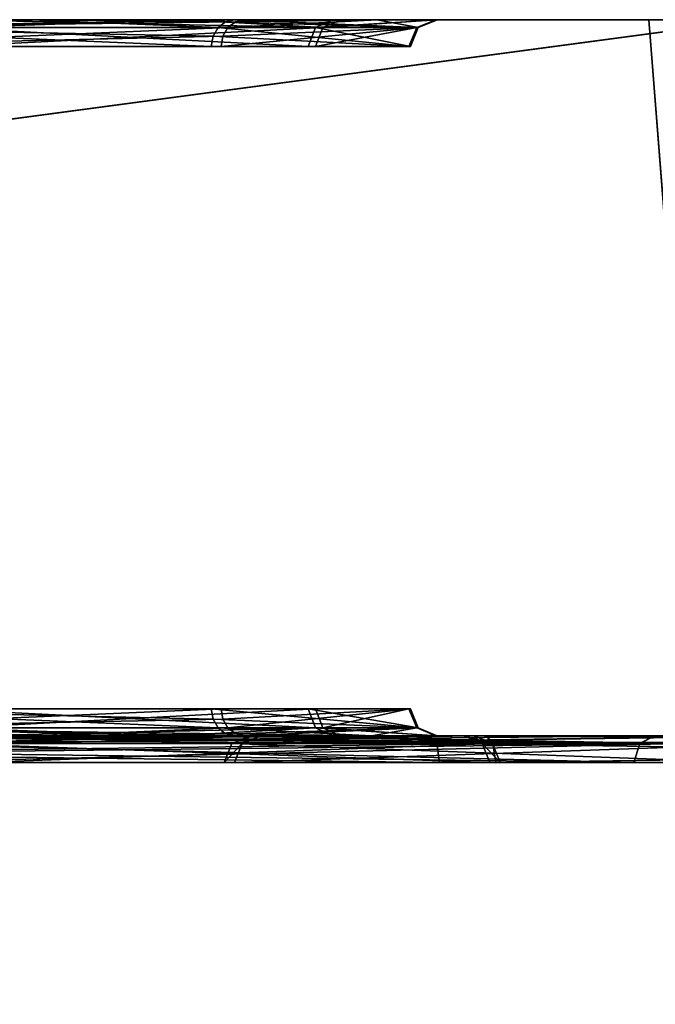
# Model space of a CAD drawing. Header units: millimetres. Extents: x -150 to 150, y -85 to 1149.
# Tile 755 of 1056: x -47.291 to -46.58, y 1008.3 to 1009.4. Entities that reach past the tile are written whole.
import ezdxf

# ---------------------------------------------------------------- set-up
doc = ezdxf.new("R2010")
doc.units = ezdxf.units.MM
doc.header["$LTSCALE"] = 21.359881
for name, color, linetype in [('1400', 7, 'CONTINUOUS'), ('1401', 7, 'CONTINUOUS'), ('1441', 7, 'CONTINUOUS'), ('1442', 7, 'CONTINUOUS'), ('1484', 7, 'CONTINUOUS'), ('1485', 7, 'CONTINUOUS'), ('1525', 7, 'CONTINUOUS'), ('1526', 7, 'CONTINUOUS'), ('3122', 7, 'CONTINUOUS'), ('3123', 7, 'CONTINUOUS'), ('3124', 7, 'CONTINUOUS'), ('3125', 7, 'CONTINUOUS'), ('3163', 7, 'CONTINUOUS'), ('3164', 7, 'CONTINUOUS'), ('3165', 7, 'CONTINUOUS'), ('3166', 7, 'CONTINUOUS'), ('6061', 7, 'CONTINUOUS'), ('6062', 7, 'CONTINUOUS'), ('6063', 7, 'CONTINUOUS'), ('6064', 7, 'CONTINUOUS'), ('6065', 7, 'CONTINUOUS'), ('6066', 7, 'CONTINUOUS'), ('6067', 7, 'CONTINUOUS'), ('6068', 7, 'CONTINUOUS'), ('6074', 7, 'CONTINUOUS'), ('6075', 7, 'CONTINUOUS'), ('6076', 7, 'CONTINUOUS'), ('6077', 7, 'CONTINUOUS'), ('6102', 7, 'CONTINUOUS'), ('6103', 7, 'CONTINUOUS'), ('6104', 7, 'CONTINUOUS'), ('6105', 7, 'CONTINUOUS'), ('6106', 7, 'CONTINUOUS'), ('6107', 7, 'CONTINUOUS'), ('6108', 7, 'CONTINUOUS'), ('6109', 7, 'CONTINUOUS'), ('6115', 7, 'CONTINUOUS'), ('6116', 7, 'CONTINUOUS'), ('6117', 7, 'CONTINUOUS'), ('6118', 7, 'CONTINUOUS'), ('9023', 7, 'CONTINUOUS'), ('9025', 7, 'CONTINUOUS')]:
    doc.layers.add(name, color=color, linetype=linetype)

msp = doc.modelspace()

# ---------------------------------------------------------------- linework, layer by layer
at = {"layer": '1400', "linetype": 'CONTINUOUS'}
for points in [[(-46.4556, 1008.6, 267.0985), (-47.0333, 1008.6, 265.4727), (-47.0535, 1008.5912, 265.4805), (-46.4556, 1008.6, 267.0985)], [(-47.0535, 1008.5912, 265.4805), (-47.0333, 1008.6, 265.4727), (-47.0419, 1008.5912, 263.7471), (-47.0535, 1008.5912, 265.4805)], [(-46.4715, 1008.5912, 267.1134), (-46.4556, 1008.6, 267.0985), (-47.0535, 1008.5912, 265.4805), (-46.4715, 1008.5912, 267.1134)], [(-47.0207, 1008.6, 263.7491), (-46.42, 1008.6, 262.1331), (-47.0419, 1008.5912, 263.7471), (-47.0207, 1008.6, 263.7491)], [(-47.0419, 1008.5912, 263.7471), (-46.42, 1008.6, 262.1331), (-46.4382, 1008.5912, 262.1222), (-47.0419, 1008.5912, 263.7471)], [(-47.0333, 1008.6, 265.4727), (-47.0207, 1008.6, 263.7491), (-47.0419, 1008.5912, 263.7471), (-47.0333, 1008.6, 265.4727)]]:
    msp.add_3dface(points, dxfattribs=at)
at = {"layer": '1401', "linetype": 'CONTINUOUS'}
for points in [[(-47.0535, 1008.5912, 265.4805), (-47.0419, 1008.5912, 263.7471), (-47.0622, 1008.57, 265.482), (-47.0535, 1008.5912, 265.4805)], [(-46.4792, 1008.57, 267.1177), (-47.0535, 1008.5912, 265.4805), (-47.0622, 1008.57, 265.482), (-46.4792, 1008.57, 267.1177)], [(-47.0622, 1008.57, 265.482), (-47.0419, 1008.5912, 263.7471), (-47.0506, 1008.57, 263.7456), (-47.0622, 1008.57, 265.482)], [(-46.4715, 1008.5912, 267.1134), (-47.0535, 1008.5912, 265.4805), (-46.4792, 1008.57, 267.1177), (-46.4715, 1008.5912, 267.1134)], [(-47.0419, 1008.5912, 263.7471), (-46.4382, 1008.5912, 262.1222), (-47.0506, 1008.57, 263.7456), (-47.0419, 1008.5912, 263.7471)], [(-47.0506, 1008.57, 263.7456), (-46.4382, 1008.5912, 262.1222), (-46.4458, 1008.57, 262.1178), (-47.0506, 1008.57, 263.7456)]]:
    msp.add_3dface(points, dxfattribs=at)
at = {"layer": '1441', "linetype": 'CONTINUOUS'}
for points in [[(-46.4533, 1008.6, 337.8092), (-47.0327, 1008.6, 336.1831), (-47.0535, 1008.5912, 336.1872), (-46.4533, 1008.6, 337.8092)], [(-47.0535, 1008.5912, 336.1872), (-47.0327, 1008.6, 336.1831), (-47.0419, 1008.5912, 334.4538), (-47.0535, 1008.5912, 336.1872)], [(-46.4715, 1008.5912, 337.82), (-46.4533, 1008.6, 337.8092), (-47.0535, 1008.5912, 336.1872), (-46.4715, 1008.5912, 337.82)], [(-47.021, 1008.6, 334.4573), (-46.4204, 1008.6, 332.8405), (-47.0419, 1008.5912, 334.4538), (-47.021, 1008.6, 334.4573)], [(-47.0419, 1008.5912, 334.4538), (-46.4204, 1008.6, 332.8405), (-46.4382, 1008.5912, 332.8289), (-47.0419, 1008.5912, 334.4538)], [(-47.0327, 1008.6, 336.1831), (-47.021, 1008.6, 334.4573), (-47.0419, 1008.5912, 334.4538), (-47.0327, 1008.6, 336.1831)]]:
    msp.add_3dface(points, dxfattribs=at)
at = {"layer": '1442', "linetype": 'CONTINUOUS'}
for points in [[(-47.0535, 1008.5912, 336.1872), (-47.0419, 1008.5912, 334.4538), (-47.0622, 1008.57, 336.1886), (-47.0535, 1008.5912, 336.1872)], [(-46.4792, 1008.57, 337.8243), (-47.0535, 1008.5912, 336.1872), (-47.0622, 1008.57, 336.1886), (-46.4792, 1008.57, 337.8243)], [(-47.0622, 1008.57, 336.1886), (-47.0419, 1008.5912, 334.4538), (-47.0506, 1008.57, 334.4522), (-47.0622, 1008.57, 336.1886)], [(-46.4715, 1008.5912, 337.82), (-47.0535, 1008.5912, 336.1872), (-46.4792, 1008.57, 337.8243), (-46.4715, 1008.5912, 337.82)], [(-47.0419, 1008.5912, 334.4538), (-46.4382, 1008.5912, 332.8289), (-47.0506, 1008.57, 334.4522), (-47.0419, 1008.5912, 334.4538)], [(-47.0506, 1008.57, 334.4522), (-46.4382, 1008.5912, 332.8289), (-46.4458, 1008.57, 332.8244), (-47.0506, 1008.57, 334.4522)]]:
    msp.add_3dface(points, dxfattribs=at)
at = {"layer": '1484', "linetype": 'CONTINUOUS'}
for points in [[(-46.7945, 1008.6, 282.0845), (-47.3958, 1008.6, 283.7029), (-46.7736, 1008.5912, 282.0884), (-46.7945, 1008.6, 282.0845)], [(-46.7736, 1008.5912, 282.0884), (-47.3958, 1008.6, 283.7029), (-47.3773, 1008.5912, 283.7133), (-46.7736, 1008.5912, 282.0884)], [(-47.3603, 1008.6, 278.7365), (-46.7826, 1008.6, 280.3604), (-46.762, 1008.5912, 280.355), (-47.3603, 1008.6, 278.7365)], [(-47.344, 1008.5912, 278.7222), (-47.3603, 1008.6, 278.7365), (-46.762, 1008.5912, 280.355), (-47.344, 1008.5912, 278.7222)], [(-46.7826, 1008.6, 280.3604), (-46.7945, 1008.6, 282.0845), (-46.762, 1008.5912, 280.355), (-46.7826, 1008.6, 280.3604)], [(-46.762, 1008.5912, 280.355), (-46.7945, 1008.6, 282.0845), (-46.7736, 1008.5912, 282.0884), (-46.762, 1008.5912, 280.355)]]:
    msp.add_3dface(points, dxfattribs=at)
at = {"layer": '1485', "linetype": 'CONTINUOUS'}
for points in [[(-46.7736, 1008.5912, 282.0884), (-47.3773, 1008.5912, 283.7133), (-46.765, 1008.57, 282.09), (-46.7736, 1008.5912, 282.0884)], [(-46.765, 1008.57, 282.09), (-47.3773, 1008.5912, 283.7133), (-47.3698, 1008.57, 283.7178), (-46.765, 1008.57, 282.09)], [(-47.344, 1008.5912, 278.7222), (-46.762, 1008.5912, 280.355), (-47.3364, 1008.57, 278.7179), (-47.344, 1008.5912, 278.7222)], [(-47.3364, 1008.57, 278.7179), (-46.762, 1008.5912, 280.355), (-46.7534, 1008.57, 280.3536), (-47.3364, 1008.57, 278.7179)], [(-46.762, 1008.5912, 280.355), (-46.7736, 1008.5912, 282.0884), (-46.7534, 1008.57, 280.3536), (-46.762, 1008.5912, 280.355)], [(-46.7534, 1008.57, 280.3536), (-46.7736, 1008.5912, 282.0884), (-46.765, 1008.57, 282.09), (-46.7534, 1008.57, 280.3536)]]:
    msp.add_3dface(points, dxfattribs=at)
at = {"layer": '1525', "linetype": 'CONTINUOUS'}
for points in [[(-46.7946, 1008.6, 319.7074), (-47.3958, 1008.6, 321.3251), (-47.3773, 1008.5912, 321.3355), (-46.7946, 1008.6, 319.7074)], [(-46.7736, 1008.5912, 319.7106), (-46.7946, 1008.6, 319.7074), (-47.3773, 1008.5912, 321.3355), (-46.7736, 1008.5912, 319.7106)], [(-47.3625, 1008.6, 316.3548), (-46.7829, 1008.6, 317.9811), (-47.344, 1008.5912, 316.3444), (-47.3625, 1008.6, 316.3548)], [(-47.344, 1008.5912, 316.3444), (-46.7829, 1008.6, 317.9811), (-46.762, 1008.5912, 317.9773), (-47.344, 1008.5912, 316.3444)], [(-46.7829, 1008.6, 317.9811), (-46.7946, 1008.6, 319.7074), (-46.7736, 1008.5912, 319.7106), (-46.7829, 1008.6, 317.9811)], [(-46.762, 1008.5912, 317.9773), (-46.7829, 1008.6, 317.9811), (-46.7736, 1008.5912, 319.7106), (-46.762, 1008.5912, 317.9773)]]:
    msp.add_3dface(points, dxfattribs=at)
at = {"layer": '1526', "linetype": 'CONTINUOUS'}
for points in [[(-46.7736, 1008.5912, 319.7106), (-47.3773, 1008.5912, 321.3355), (-46.765, 1008.57, 319.7122), (-46.7736, 1008.5912, 319.7106)], [(-46.765, 1008.57, 319.7122), (-47.3773, 1008.5912, 321.3355), (-47.3698, 1008.57, 321.34), (-46.765, 1008.57, 319.7122)], [(-47.344, 1008.5912, 316.3444), (-46.762, 1008.5912, 317.9773), (-47.3364, 1008.57, 316.3401), (-47.344, 1008.5912, 316.3444)], [(-47.3364, 1008.57, 316.3401), (-46.762, 1008.5912, 317.9773), (-46.7534, 1008.57, 317.9758), (-47.3364, 1008.57, 316.3401)], [(-46.762, 1008.5912, 317.9773), (-46.7736, 1008.5912, 319.7106), (-46.7534, 1008.57, 317.9758), (-46.762, 1008.5912, 317.9773)], [(-46.7534, 1008.57, 317.9758), (-46.7736, 1008.5912, 319.7106), (-46.765, 1008.57, 319.7122), (-46.7534, 1008.57, 317.9758)]]:
    msp.add_3dface(points, dxfattribs=at)
at = {"layer": '3122', "linetype": 'CONTINUOUS'}
for points in [[(-47.4312, 1008.5912, 180.8), (-47.4098, 1008.6, 180.8033), (-46.5545, 1008.5912, 179.3047), (-47.4312, 1008.5912, 180.8)], [(-47.4098, 1008.6, 180.8033), (-46.5371, 1008.6, 179.317), (-46.5545, 1008.5912, 179.3047), (-47.4098, 1008.6, 180.8033)]]:
    msp.add_3dface(points, dxfattribs=at)
at = {"layer": '3123', "linetype": 'CONTINUOUS'}
for points in [[(-47.4312, 1008.5912, 180.8), (-46.5545, 1008.5912, 179.3047), (-47.4394, 1008.57, 180.797), (-47.4312, 1008.5912, 180.8)], [(-47.4394, 1008.57, 180.797), (-46.5545, 1008.5912, 179.3047), (-46.5612, 1008.57, 179.299), (-47.4394, 1008.57, 180.797)]]:
    msp.add_3dface(points, dxfattribs=at)
at = {"layer": '3124', "linetype": 'CONTINUOUS'}
for points in [[(-47.4449, 1008.5977, 184.2109), (-47.454, 1008.5912, 184.2141), (-46.5974, 1008.5912, 185.7211), (-47.4449, 1008.5977, 184.2109)], [(-47.434, 1008.6, 184.207), (-47.4449, 1008.5977, 184.2109), (-46.5974, 1008.5912, 185.7211), (-47.434, 1008.6, 184.207)], [(-47.073, 1008.6, 184.9949), (-47.434, 1008.6, 184.207), (-46.5974, 1008.5912, 185.7211), (-47.073, 1008.6, 184.9949)], [(-46.5804, 1008.6, 185.7084), (-47.073, 1008.6, 184.9949), (-46.5974, 1008.5912, 185.7211), (-46.5804, 1008.6, 185.7084)], [(-45.277, 1008.5912, 186.8442), (-46.5804, 1008.6, 185.7084), (-46.5974, 1008.5912, 185.7211), (-45.277, 1008.5912, 186.8442)], [(-45.2665, 1008.6, 186.8257), (-46.5804, 1008.6, 185.7084), (-45.277, 1008.5912, 186.8442), (-45.2665, 1008.6, 186.8257)]]:
    msp.add_3dface(points, dxfattribs=at)
at = {"layer": '3125', "linetype": 'CONTINUOUS'}
for points in [[(-47.454, 1008.5912, 184.2141), (-47.4602, 1008.5815, 184.2163), (-46.6041, 1008.57, 185.7267), (-47.454, 1008.5912, 184.2141)], [(-46.5974, 1008.5912, 185.7211), (-47.454, 1008.5912, 184.2141), (-46.6041, 1008.57, 185.7267), (-46.5974, 1008.5912, 185.7211)], [(-45.2814, 1008.57, 186.8517), (-46.5974, 1008.5912, 185.7211), (-46.6041, 1008.57, 185.7267), (-45.2814, 1008.57, 186.8517)], [(-45.277, 1008.5912, 186.8442), (-46.5974, 1008.5912, 185.7211), (-45.2814, 1008.57, 186.8517), (-45.277, 1008.5912, 186.8442)], [(-47.4602, 1008.5815, 184.2163), (-47.4623, 1008.57, 184.2171), (-46.6041, 1008.57, 185.7267), (-47.4602, 1008.5815, 184.2163)]]:
    msp.add_3dface(points, dxfattribs=at)
at = {"layer": '3163', "linetype": 'CONTINUOUS'}
for points in [[(-46.5814, 1008.6, 420.6303), (-47.4342, 1008.6, 419.1298), (-47.454, 1008.5912, 419.1373), (-46.5814, 1008.6, 420.6303)], [(-46.5974, 1008.5912, 420.6442), (-46.5814, 1008.6, 420.6303), (-47.454, 1008.5912, 419.1373), (-46.5974, 1008.5912, 420.6442)], [(-45.2665, 1008.6, 421.7489), (-46.5814, 1008.6, 420.6303), (-46.5974, 1008.5912, 420.6442), (-45.2665, 1008.6, 421.7489)], [(-45.277, 1008.5912, 421.7673), (-45.2665, 1008.6, 421.7489), (-46.5974, 1008.5912, 420.6442), (-45.277, 1008.5912, 421.7673)]]:
    msp.add_3dface(points, dxfattribs=at)
at = {"layer": '3164', "linetype": 'CONTINUOUS'}
for points in [[(-46.6041, 1008.57, 420.6499), (-47.454, 1008.5912, 419.1373), (-47.4623, 1008.57, 419.1402), (-46.6041, 1008.57, 420.6499)], [(-46.5974, 1008.5912, 420.6442), (-47.454, 1008.5912, 419.1373), (-46.6041, 1008.57, 420.6499), (-46.5974, 1008.5912, 420.6442)], [(-45.2814, 1008.57, 421.7749), (-46.5974, 1008.5912, 420.6442), (-46.6041, 1008.57, 420.6499), (-45.2814, 1008.57, 421.7749)], [(-45.277, 1008.5912, 421.7673), (-46.5974, 1008.5912, 420.6442), (-45.2814, 1008.57, 421.7749), (-45.277, 1008.5912, 421.7673)]]:
    msp.add_3dface(points, dxfattribs=at)
at = {"layer": '3165', "linetype": 'CONTINUOUS'}
for points in [[(-47.4312, 1008.5912, 415.7232), (-47.4221, 1008.5977, 415.7266), (-47.0389, 1008.6, 414.946), (-47.4312, 1008.5912, 415.7232)], [(-47.4312, 1008.5912, 415.7232), (-47.0389, 1008.6, 414.946), (-46.5545, 1008.5912, 414.2278), (-47.4312, 1008.5912, 415.7232)], [(-47.4221, 1008.5977, 415.7266), (-47.4113, 1008.6, 415.7306), (-47.0389, 1008.6, 414.946), (-47.4221, 1008.5977, 415.7266)], [(-47.0389, 1008.6, 414.946), (-46.5351, 1008.6, 414.2378), (-46.5545, 1008.5912, 414.2278), (-47.0389, 1008.6, 414.946)]]:
    msp.add_3dface(points, dxfattribs=at)
at = {"layer": '3166', "linetype": 'CONTINUOUS'}
for points in [[(-47.4394, 1008.57, 415.7201), (-47.4373, 1008.5815, 415.7209), (-46.5545, 1008.5912, 414.2278), (-47.4394, 1008.57, 415.7201)], [(-47.4394, 1008.57, 415.7201), (-46.5545, 1008.5912, 414.2278), (-46.5612, 1008.57, 414.2221), (-47.4394, 1008.57, 415.7201)], [(-47.4373, 1008.5815, 415.7209), (-47.4312, 1008.5912, 415.7232), (-46.5545, 1008.5912, 414.2278), (-47.4373, 1008.5815, 415.7209)]]:
    msp.add_3dface(points, dxfattribs=at)
at = {"layer": '6061', "linetype": 'CONTINUOUS'}
for points in [[(-47.0579, 1009.3912, 215.1758), (-47.0636, 1009.3815, 215.179), (-47.5614, 1009.37, 214.6385), (-47.0579, 1009.3912, 215.1758)], [(-47.5564, 1009.3912, 214.6313), (-47.0579, 1009.3912, 215.1758), (-47.5614, 1009.37, 214.6385), (-47.5564, 1009.3912, 214.6313)], [(-47.0636, 1009.3815, 215.179), (-47.0656, 1009.37, 215.1801), (-47.5614, 1009.37, 214.6385), (-47.0636, 1009.3815, 215.179)]]:
    msp.add_3dface(points, dxfattribs=at)
at = {"layer": '6062', "linetype": 'CONTINUOUS'}
for points in [[(-47.0395, 1009.4, 215.1653), (-47.5564, 1009.3912, 214.6313), (-47.5444, 1009.4, 214.6138), (-47.0395, 1009.4, 215.1653)], [(-47.5564, 1009.3912, 214.6313), (-47.0395, 1009.4, 215.1653), (-47.0495, 1009.3977, 215.1709), (-47.5564, 1009.3912, 214.6313)], [(-47.0579, 1009.3912, 215.1758), (-47.5564, 1009.3912, 214.6313), (-47.0495, 1009.3977, 215.1709), (-47.0579, 1009.3912, 215.1758)]]:
    msp.add_3dface(points, dxfattribs=at)
at = {"layer": '6063', "linetype": 'CONTINUOUS'}
for points in [[(-46.9681, 1009.37, 216.6086), (-47.3799, 1009.3912, 217.219), (-47.3858, 1009.37, 217.2125), (-46.9681, 1009.37, 216.6086)], [(-46.96, 1009.3912, 216.6119), (-47.3799, 1009.3912, 217.219), (-46.9681, 1009.37, 216.6086), (-46.96, 1009.3912, 216.6119)], [(-47.0656, 1009.37, 215.1801), (-47.0636, 1009.3815, 215.179), (-46.8451, 1009.3912, 215.8826), (-47.0656, 1009.37, 215.1801)], [(-47.0656, 1009.37, 215.1801), (-46.8451, 1009.3912, 215.8826), (-46.8538, 1009.37, 215.8832), (-47.0656, 1009.37, 215.1801)], [(-47.0636, 1009.3815, 215.179), (-47.0579, 1009.3912, 215.1758), (-46.8451, 1009.3912, 215.8826), (-47.0636, 1009.3815, 215.179)], [(-46.8538, 1009.37, 215.8832), (-46.96, 1009.3912, 216.6119), (-46.9681, 1009.37, 216.6086), (-46.8538, 1009.37, 215.8832)], [(-46.8451, 1009.3912, 215.8826), (-46.96, 1009.3912, 216.6119), (-46.8538, 1009.37, 215.8832), (-46.8451, 1009.3912, 215.8826)]]:
    msp.add_3dface(points, dxfattribs=at)
at = {"layer": '6064', "linetype": 'CONTINUOUS'}
for points in [[(-47.3799, 1009.3912, 217.219), (-46.96, 1009.3912, 216.6119), (-47.3652, 1009.4, 217.2343), (-47.3799, 1009.3912, 217.219)], [(-47.3652, 1009.4, 217.2343), (-46.96, 1009.3912, 216.6119), (-46.9407, 1009.4, 216.6207), (-47.3652, 1009.4, 217.2343)], [(-47.0579, 1009.3912, 215.1758), (-47.0495, 1009.3977, 215.1709), (-46.8909, 1009.4, 215.5128), (-47.0579, 1009.3912, 215.1758)], [(-46.8451, 1009.3912, 215.8826), (-47.0579, 1009.3912, 215.1758), (-46.8909, 1009.4, 215.5128), (-46.8451, 1009.3912, 215.8826)], [(-47.0495, 1009.3977, 215.1709), (-47.0395, 1009.4, 215.1653), (-46.8909, 1009.4, 215.5128), (-47.0495, 1009.3977, 215.1709)], [(-46.96, 1009.3912, 216.6119), (-46.8451, 1009.3912, 215.8826), (-46.8237, 1009.4, 215.8843), (-46.96, 1009.3912, 216.6119)], [(-46.9407, 1009.4, 216.6207), (-46.96, 1009.3912, 216.6119), (-46.8237, 1009.4, 215.8843), (-46.9407, 1009.4, 216.6207)], [(-46.8237, 1009.4, 215.8843), (-46.8451, 1009.3912, 215.8826), (-46.8909, 1009.4, 215.5128), (-46.8237, 1009.4, 215.8843)]]:
    msp.add_3dface(points, dxfattribs=at)
at = {"layer": '6065', "linetype": 'CONTINUOUS'}
for points in [[(-47.0656, 1008.63, 215.1801), (-47.5564, 1008.6088, 214.6313), (-47.5614, 1008.63, 214.6385), (-47.0656, 1008.63, 215.1801)], [(-47.0636, 1008.6185, 215.179), (-47.5564, 1008.6088, 214.6313), (-47.0656, 1008.63, 215.1801), (-47.0636, 1008.6185, 215.179)], [(-47.0579, 1008.6088, 215.1758), (-47.5564, 1008.6088, 214.6313), (-47.0636, 1008.6185, 215.179), (-47.0579, 1008.6088, 215.1758)]]:
    msp.add_3dface(points, dxfattribs=at)
at = {"layer": '6066', "linetype": 'CONTINUOUS'}
for points in [[(-47.5564, 1008.6088, 214.6313), (-47.0579, 1008.6088, 215.1758), (-47.2621, 1008.6, 214.8598), (-47.5564, 1008.6088, 214.6313)], [(-47.547, 1008.6, 214.612), (-47.5564, 1008.6088, 214.6313), (-47.2621, 1008.6, 214.8598), (-47.547, 1008.6, 214.612)], [(-47.2621, 1008.6, 214.8598), (-47.0579, 1008.6088, 215.1758), (-47.0495, 1008.6023, 215.1709), (-47.2621, 1008.6, 214.8598)], [(-47.0395, 1008.6, 215.1653), (-47.2621, 1008.6, 214.8598), (-47.0495, 1008.6023, 215.1709), (-47.0395, 1008.6, 215.1653)]]:
    msp.add_3dface(points, dxfattribs=at)
at = {"layer": '6067', "linetype": 'CONTINUOUS'}
for points in [[(-47.3799, 1008.6088, 217.219), (-46.96, 1008.6088, 216.6119), (-47.3858, 1008.63, 217.2125), (-47.3799, 1008.6088, 217.219)], [(-47.3858, 1008.63, 217.2125), (-46.96, 1008.6088, 216.6119), (-46.9681, 1008.63, 216.6086), (-47.3858, 1008.63, 217.2125)], [(-47.0636, 1008.6185, 215.179), (-47.0656, 1008.63, 215.1801), (-46.8538, 1008.63, 215.8832), (-47.0636, 1008.6185, 215.179)], [(-47.0579, 1008.6088, 215.1758), (-47.0636, 1008.6185, 215.179), (-46.8538, 1008.63, 215.8832), (-47.0579, 1008.6088, 215.1758)], [(-46.8451, 1008.6088, 215.8826), (-47.0579, 1008.6088, 215.1758), (-46.8538, 1008.63, 215.8832), (-46.8451, 1008.6088, 215.8826)], [(-46.96, 1008.6088, 216.6119), (-46.8451, 1008.6088, 215.8826), (-46.9681, 1008.63, 216.6086), (-46.96, 1008.6088, 216.6119)], [(-46.9681, 1008.63, 216.6086), (-46.8451, 1008.6088, 215.8826), (-46.8538, 1008.63, 215.8832), (-46.9681, 1008.63, 216.6086)]]:
    msp.add_3dface(points, dxfattribs=at)
at = {"layer": '6068', "linetype": 'CONTINUOUS'}
for points in [[(-46.96, 1008.6088, 216.6119), (-47.3799, 1008.6088, 217.219), (-47.1187, 1008.6, 216.9518), (-46.96, 1008.6088, 216.6119)], [(-47.1187, 1008.6, 216.9518), (-47.3799, 1008.6088, 217.219), (-47.3667, 1008.6, 217.2357), (-47.1187, 1008.6, 216.9518)], [(-46.94, 1008.6, 216.6191), (-46.96, 1008.6088, 216.6119), (-47.1187, 1008.6, 216.9518), (-46.94, 1008.6, 216.6191)], [(-47.0495, 1008.6023, 215.1709), (-47.0579, 1008.6088, 215.1758), (-46.8451, 1008.6088, 215.8826), (-47.0495, 1008.6023, 215.1709)], [(-47.0395, 1008.6, 215.1653), (-47.0495, 1008.6023, 215.1709), (-46.8451, 1008.6088, 215.8826), (-47.0395, 1008.6, 215.1653)], [(-47.0395, 1008.6, 215.1653), (-46.8451, 1008.6088, 215.8826), (-46.8239, 1008.6, 215.8812), (-47.0395, 1008.6, 215.1653)], [(-46.8451, 1008.6088, 215.8826), (-46.96, 1008.6088, 216.6119), (-46.8239, 1008.6, 215.8812), (-46.8451, 1008.6088, 215.8826)], [(-46.8239, 1008.6, 215.8812), (-46.96, 1008.6088, 216.6119), (-46.94, 1008.6, 216.6191), (-46.8239, 1008.6, 215.8812)]]:
    msp.add_3dface(points, dxfattribs=at)
at = {"layer": '6074', "linetype": 'CONTINUOUS'}
for points in [[(-48.4667, 1008.5912, 211.0044), (-48.4663, 1008.6, 211.0257), (-46.7616, 1008.5912, 211.3168), (-48.4667, 1008.5912, 211.0044)], [(-48.4663, 1008.6, 211.0257), (-46.7687, 1008.6, 211.3368), (-46.7616, 1008.5912, 211.3168), (-48.4663, 1008.6, 211.0257)], [(-46.7687, 1008.6, 211.3368), (-45.2808, 1008.6, 212.2091), (-46.7616, 1008.5912, 211.3168), (-46.7687, 1008.6, 211.3368)], [(-46.7616, 1008.5912, 211.3168), (-45.2808, 1008.6, 212.2091), (-45.2662, 1008.5912, 212.1936), (-46.7616, 1008.5912, 211.3168)]]:
    msp.add_3dface(points, dxfattribs=at)
at = {"layer": '6075', "linetype": 'CONTINUOUS'}
for points in [[(-48.4667, 1008.5912, 211.0044), (-46.7616, 1008.5912, 211.3168), (-48.4666, 1008.57, 210.9956), (-48.4667, 1008.5912, 211.0044)], [(-48.4666, 1008.57, 210.9956), (-46.7616, 1008.5912, 211.3168), (-46.7585, 1008.57, 211.3086), (-48.4666, 1008.57, 210.9956)], [(-46.7616, 1008.5912, 211.3168), (-45.2662, 1008.5912, 212.1936), (-46.7585, 1008.57, 211.3086), (-46.7616, 1008.5912, 211.3168)], [(-46.7585, 1008.57, 211.3086), (-45.2662, 1008.5912, 212.1936), (-45.2605, 1008.57, 212.1869), (-46.7585, 1008.57, 211.3086)]]:
    msp.add_3dface(points, dxfattribs=at)
at = {"layer": '6076', "linetype": 'CONTINUOUS'}
for points in [[(-46.8317, 1008.6, 220.6772), (-48.5337, 1008.6, 220.9654), (-48.5333, 1008.5912, 220.9866), (-46.8317, 1008.6, 220.6772)], [(-46.8243, 1008.5912, 220.697), (-46.8317, 1008.6, 220.6772), (-48.5333, 1008.5912, 220.9866), (-46.8243, 1008.5912, 220.697)], [(-45.3308, 1008.6, 219.824), (-46.8317, 1008.6, 220.6772), (-45.3173, 1008.5912, 219.8404), (-45.3308, 1008.6, 219.824)], [(-45.3173, 1008.5912, 219.8404), (-46.8317, 1008.6, 220.6772), (-46.8243, 1008.5912, 220.697), (-45.3173, 1008.5912, 219.8404)]]:
    msp.add_3dface(points, dxfattribs=at)
at = {"layer": '6077', "linetype": 'CONTINUOUS'}
for points in [[(-46.8213, 1008.57, 220.7053), (-48.5333, 1008.5912, 220.9866), (-48.5334, 1008.57, 220.9954), (-46.8213, 1008.57, 220.7053)], [(-46.8243, 1008.5912, 220.697), (-48.5333, 1008.5912, 220.9866), (-46.8213, 1008.57, 220.7053), (-46.8243, 1008.5912, 220.697)], [(-45.3173, 1008.5912, 219.8404), (-46.8243, 1008.5912, 220.697), (-45.3117, 1008.57, 219.8471), (-45.3173, 1008.5912, 219.8404)], [(-45.3117, 1008.57, 219.8471), (-46.8243, 1008.5912, 220.697), (-46.8213, 1008.57, 220.7053), (-45.3117, 1008.57, 219.8471)]]:
    msp.add_3dface(points, dxfattribs=at)
at = {"layer": '6102', "linetype": 'CONTINUOUS'}
for points in [[(-47.0766, 1009.37, 384.839), (-47.5748, 1009.3912, 385.3812), (-47.5797, 1009.37, 385.3739), (-47.0766, 1009.37, 384.839)], [(-47.069, 1009.3912, 384.8434), (-47.5748, 1009.3912, 385.3812), (-47.0746, 1009.3815, 384.8401), (-47.069, 1009.3912, 384.8434)], [(-47.0746, 1009.3815, 384.8401), (-47.5748, 1009.3912, 385.3812), (-47.0766, 1009.37, 384.839), (-47.0746, 1009.3815, 384.8401)]]:
    msp.add_3dface(points, dxfattribs=at)
at = {"layer": '6103', "linetype": 'CONTINUOUS'}
for points in [[(-47.5748, 1009.3912, 385.3812), (-47.069, 1009.3912, 384.8434), (-47.2774, 1009.4, 385.1566), (-47.5748, 1009.3912, 385.3812)], [(-47.5655, 1009.4, 385.4006), (-47.5748, 1009.3912, 385.3812), (-47.2774, 1009.4, 385.1566), (-47.5655, 1009.4, 385.4006)], [(-47.2774, 1009.4, 385.1566), (-47.069, 1009.3912, 384.8434), (-47.0606, 1009.3977, 384.8484), (-47.2774, 1009.4, 385.1566)], [(-47.0507, 1009.4, 384.8542), (-47.2774, 1009.4, 385.1566), (-47.0606, 1009.3977, 384.8484), (-47.0507, 1009.4, 384.8542)]]:
    msp.add_3dface(points, dxfattribs=at)
at = {"layer": '6104', "linetype": 'CONTINUOUS'}
for points in [[(-47.3636, 1009.3912, 382.7961), (-46.9519, 1009.3912, 383.4088), (-47.3697, 1009.37, 382.8025), (-47.3636, 1009.3912, 382.7961)], [(-47.3697, 1009.37, 382.8025), (-46.9519, 1009.3912, 383.4088), (-46.9601, 1009.37, 383.4119), (-47.3697, 1009.37, 382.8025)], [(-47.069, 1009.3912, 384.8434), (-47.0746, 1009.3815, 384.8401), (-46.8555, 1009.37, 384.1388), (-47.069, 1009.3912, 384.8434)], [(-46.8467, 1009.3912, 384.1395), (-47.069, 1009.3912, 384.8434), (-46.8555, 1009.37, 384.1388), (-46.8467, 1009.3912, 384.1395)], [(-46.9519, 1009.3912, 383.4088), (-46.8467, 1009.3912, 384.1395), (-46.9601, 1009.37, 383.4119), (-46.9519, 1009.3912, 383.4088)], [(-46.9601, 1009.37, 383.4119), (-46.8467, 1009.3912, 384.1395), (-46.8555, 1009.37, 384.1388), (-46.9601, 1009.37, 383.4119)], [(-47.0746, 1009.3815, 384.8401), (-47.0766, 1009.37, 384.839), (-46.8555, 1009.37, 384.1388), (-47.0746, 1009.3815, 384.8401)]]:
    msp.add_3dface(points, dxfattribs=at)
at = {"layer": '6105', "linetype": 'CONTINUOUS'}
for points in [[(-46.9519, 1009.3912, 383.4088), (-47.3636, 1009.3912, 382.7961), (-47.106, 1009.4, 383.0668), (-46.9519, 1009.3912, 383.4088)], [(-47.106, 1009.4, 383.0668), (-47.3636, 1009.3912, 382.7961), (-47.3502, 1009.4, 382.7796), (-47.106, 1009.4, 383.0668)], [(-46.9318, 1009.4, 383.4018), (-46.9519, 1009.3912, 383.4088), (-47.106, 1009.4, 383.0668), (-46.9318, 1009.4, 383.4018)], [(-47.0606, 1009.3977, 384.8484), (-47.069, 1009.3912, 384.8434), (-46.8467, 1009.3912, 384.1395), (-47.0606, 1009.3977, 384.8484)], [(-47.0507, 1009.4, 384.8542), (-47.0606, 1009.3977, 384.8484), (-46.8467, 1009.3912, 384.1395), (-47.0507, 1009.4, 384.8542)], [(-47.0507, 1009.4, 384.8542), (-46.8467, 1009.3912, 384.1395), (-46.8256, 1009.4, 384.1412), (-47.0507, 1009.4, 384.8542)], [(-46.8467, 1009.3912, 384.1395), (-46.9519, 1009.3912, 383.4088), (-46.8256, 1009.4, 384.1412), (-46.8467, 1009.3912, 384.1395)], [(-46.8256, 1009.4, 384.1412), (-46.9519, 1009.3912, 383.4088), (-46.9318, 1009.4, 383.4018), (-46.8256, 1009.4, 384.1412)]]:
    msp.add_3dface(points, dxfattribs=at)
at = {"layer": '6106', "linetype": 'CONTINUOUS'}
for points in [[(-47.0746, 1008.6185, 384.8401), (-47.0766, 1008.63, 384.839), (-47.5797, 1008.63, 385.3739), (-47.0746, 1008.6185, 384.8401)], [(-47.069, 1008.6088, 384.8434), (-47.0746, 1008.6185, 384.8401), (-47.5797, 1008.63, 385.3739), (-47.069, 1008.6088, 384.8434)], [(-47.5748, 1008.6088, 385.3812), (-47.069, 1008.6088, 384.8434), (-47.5797, 1008.63, 385.3739), (-47.5748, 1008.6088, 385.3812)]]:
    msp.add_3dface(points, dxfattribs=at)
at = {"layer": '6107', "linetype": 'CONTINUOUS'}
for points in [[(-47.069, 1008.6088, 384.8434), (-47.5748, 1008.6088, 385.3812), (-47.0606, 1008.6023, 384.8484), (-47.069, 1008.6088, 384.8434)], [(-47.0507, 1008.6, 384.8542), (-47.5748, 1008.6088, 385.3812), (-47.5629, 1008.6, 385.3988), (-47.0507, 1008.6, 384.8542)], [(-47.5748, 1008.6088, 385.3812), (-47.0507, 1008.6, 384.8542), (-47.0606, 1008.6023, 384.8484), (-47.5748, 1008.6088, 385.3812)]]:
    msp.add_3dface(points, dxfattribs=at)
at = {"layer": '6108', "linetype": 'CONTINUOUS'}
for points in [[(-46.9601, 1008.63, 383.4119), (-47.3636, 1008.6088, 382.7961), (-47.3697, 1008.63, 382.8025), (-46.9601, 1008.63, 383.4119)], [(-46.9519, 1008.6088, 383.4088), (-47.3636, 1008.6088, 382.7961), (-46.9601, 1008.63, 383.4119), (-46.9519, 1008.6088, 383.4088)], [(-47.0766, 1008.63, 384.839), (-47.0746, 1008.6185, 384.8401), (-46.8467, 1008.6088, 384.1395), (-47.0766, 1008.63, 384.839)], [(-47.0766, 1008.63, 384.839), (-46.8467, 1008.6088, 384.1395), (-46.8555, 1008.63, 384.1388), (-47.0766, 1008.63, 384.839)], [(-46.8555, 1008.63, 384.1388), (-46.9519, 1008.6088, 383.4088), (-46.9601, 1008.63, 383.4119), (-46.8555, 1008.63, 384.1388)], [(-46.8467, 1008.6088, 384.1395), (-46.9519, 1008.6088, 383.4088), (-46.8555, 1008.63, 384.1388), (-46.8467, 1008.6088, 384.1395)], [(-47.0746, 1008.6185, 384.8401), (-47.069, 1008.6088, 384.8434), (-46.8467, 1008.6088, 384.1395), (-47.0746, 1008.6185, 384.8401)]]:
    msp.add_3dface(points, dxfattribs=at)
at = {"layer": '6109', "linetype": 'CONTINUOUS'}
for points in [[(-47.3636, 1008.6088, 382.7961), (-46.9519, 1008.6088, 383.4088), (-47.3487, 1008.6, 382.781), (-47.3636, 1008.6088, 382.7961)], [(-47.3487, 1008.6, 382.781), (-46.9519, 1008.6088, 383.4088), (-46.9324, 1008.6, 383.4002), (-47.3487, 1008.6, 382.781)], [(-47.069, 1008.6088, 384.8434), (-47.0606, 1008.6023, 384.8484), (-46.8974, 1008.6, 384.5087), (-47.069, 1008.6088, 384.8434)], [(-46.8467, 1008.6088, 384.1395), (-47.069, 1008.6088, 384.8434), (-46.8974, 1008.6, 384.5087), (-46.8467, 1008.6088, 384.1395)], [(-47.0606, 1008.6023, 384.8484), (-47.0507, 1008.6, 384.8542), (-46.8974, 1008.6, 384.5087), (-47.0606, 1008.6023, 384.8484)], [(-46.9519, 1008.6088, 383.4088), (-46.8467, 1008.6088, 384.1395), (-46.8253, 1008.6, 384.1381), (-46.9519, 1008.6088, 383.4088)], [(-46.9324, 1008.6, 383.4002), (-46.9519, 1008.6088, 383.4088), (-46.8253, 1008.6, 384.1381), (-46.9324, 1008.6, 383.4002)], [(-46.8253, 1008.6, 384.1381), (-46.8467, 1008.6088, 384.1395), (-46.8974, 1008.6, 384.5087), (-46.8253, 1008.6, 384.1381)]]:
    msp.add_3dface(points, dxfattribs=at)
at = {"layer": '6115', "linetype": 'CONTINUOUS'}
for points in [[(-46.8355, 1008.6, 388.6875), (-48.5351, 1008.6, 388.9743), (-48.5333, 1008.5912, 388.9956), (-46.8355, 1008.6, 388.6875)], [(-46.8243, 1008.5912, 388.706), (-46.8355, 1008.6, 388.6875), (-48.5333, 1008.5912, 388.9956), (-46.8243, 1008.5912, 388.706)], [(-45.3347, 1008.6, 387.8361), (-46.8355, 1008.6, 388.6875), (-46.8243, 1008.5912, 388.706), (-45.3347, 1008.6, 387.8361)], [(-45.3173, 1008.5912, 387.8493), (-45.3347, 1008.6, 387.8361), (-46.8243, 1008.5912, 388.706), (-45.3173, 1008.5912, 387.8493)]]:
    msp.add_3dface(points, dxfattribs=at)
at = {"layer": '6116', "linetype": 'CONTINUOUS'}
for points in [[(-46.8213, 1008.57, 388.7142), (-48.5333, 1008.5912, 388.9956), (-48.5334, 1008.57, 389.0044), (-46.8213, 1008.57, 388.7142)], [(-46.8243, 1008.5912, 388.706), (-48.5333, 1008.5912, 388.9956), (-46.8213, 1008.57, 388.7142), (-46.8243, 1008.5912, 388.706)], [(-45.3173, 1008.5912, 387.8493), (-46.8243, 1008.5912, 388.706), (-45.3117, 1008.57, 387.8561), (-45.3173, 1008.5912, 387.8493)], [(-45.3117, 1008.57, 387.8561), (-46.8243, 1008.5912, 388.706), (-46.8213, 1008.57, 388.7142), (-45.3117, 1008.57, 387.8561)]]:
    msp.add_3dface(points, dxfattribs=at)
at = {"layer": '6117', "linetype": 'CONTINUOUS'}
for points in [[(-48.4649, 1008.6, 379.0346), (-46.7691, 1008.6, 379.3456), (-48.4667, 1008.5912, 379.0134), (-48.4649, 1008.6, 379.0346)], [(-48.4667, 1008.5912, 379.0134), (-46.7691, 1008.6, 379.3456), (-46.7616, 1008.5912, 379.3258), (-48.4667, 1008.5912, 379.0134)], [(-46.7691, 1008.6, 379.3456), (-45.2797, 1008.6, 380.2189), (-46.7616, 1008.5912, 379.3258), (-46.7691, 1008.6, 379.3456)], [(-46.7616, 1008.5912, 379.3258), (-45.2797, 1008.6, 380.2189), (-45.2662, 1008.5912, 380.2025), (-46.7616, 1008.5912, 379.3258)]]:
    msp.add_3dface(points, dxfattribs=at)
at = {"layer": '6118', "linetype": 'CONTINUOUS'}
for points in [[(-48.4667, 1008.5912, 379.0134), (-46.7616, 1008.5912, 379.3258), (-48.4666, 1008.57, 379.0046), (-48.4667, 1008.5912, 379.0134)], [(-48.4666, 1008.57, 379.0046), (-46.7616, 1008.5912, 379.3258), (-46.7585, 1008.57, 379.3175), (-48.4666, 1008.57, 379.0046)], [(-46.7616, 1008.5912, 379.3258), (-45.2662, 1008.5912, 380.2025), (-46.7585, 1008.57, 379.3175), (-46.7616, 1008.5912, 379.3258)], [(-46.7585, 1008.57, 379.3175), (-45.2662, 1008.5912, 380.2025), (-45.2605, 1008.57, 380.1958), (-46.7585, 1008.57, 379.3175)]]:
    msp.add_3dface(points, dxfattribs=at)
at = {"layer": '9023', "linetype": 'CONTINUOUS'}
for points in [[(-57.6942, 1009.4, 438.6983), (-46.5874, 1009.4, 442.8155), (-68.2333, 1009.4, 166.1678), (-57.6942, 1009.4, 438.6983)], [(-68.2333, 1009.4, 166.1678), (-46.5874, 1009.4, 442.8155), (-46.4694, 1009.4, 157.1461), (-68.2333, 1009.4, 166.1678)], [(-46.5874, 1009.4, 442.8155), (-35.203, 1009.4, 446.0368), (-46.4694, 1009.4, 157.1461), (-46.5874, 1009.4, 442.8155)]]:
    msp.add_3dface(points, dxfattribs=at)
at = {"layer": '9025', "linetype": 'CONTINUOUS'}
for points in [[(-57.6942, 1007.9, 161.3017), (-68.2333, 1009.4, 166.1678), (-46.4694, 1009.4, 157.1461), (-57.6942, 1007.9, 161.3017)], [(-68.2333, 1007.9, 433.8322), (-46.4694, 1007.9, 442.8539), (-57.6942, 1009.4, 438.6983), (-68.2333, 1007.9, 433.8322)], [(-46.5874, 1007.9, 157.1845), (-57.6942, 1007.9, 161.3017), (-46.4694, 1009.4, 157.1461), (-46.5874, 1007.9, 157.1845)], [(-46.4694, 1007.9, 442.8539), (-46.5874, 1009.4, 442.8155), (-57.6942, 1009.4, 438.6983), (-46.4694, 1007.9, 442.8539)], [(-35.203, 1007.9, 153.9632), (-46.5874, 1007.9, 157.1845), (-46.4694, 1009.4, 157.1461), (-35.203, 1007.9, 153.9632)], [(-46.4694, 1007.9, 442.8539), (-35.203, 1009.4, 446.0368), (-46.5874, 1009.4, 442.8155), (-46.4694, 1007.9, 442.8539)]]:
    msp.add_3dface(points, dxfattribs=at)

doc.saveas('drawing.dxf')
